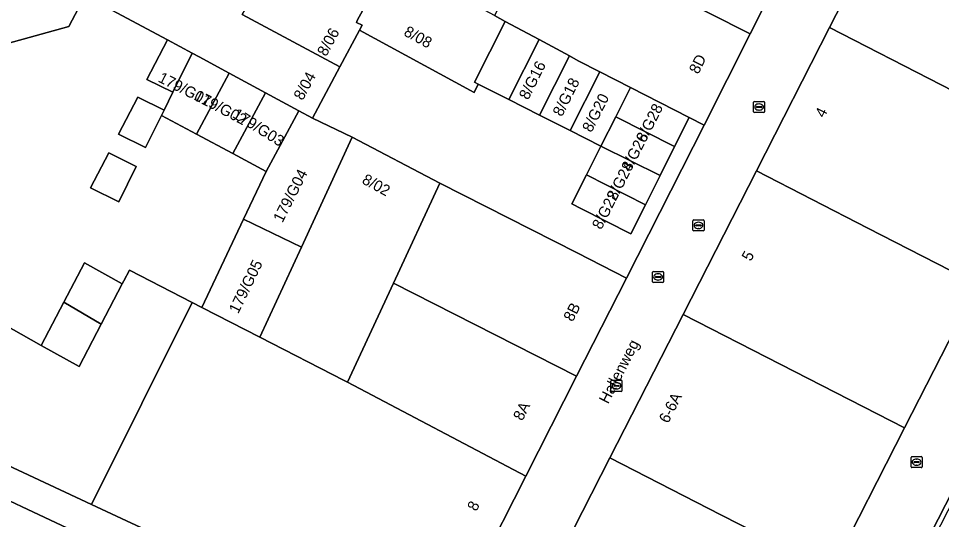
# Model space of a CAD drawing. Extents: x 160349 to 161355, y 381727 to 382854.
# Drawn here: x 160618.4 to 160702.1, y 382292.8 to 382338.1 of the extents above; entities that cross this region are included whole.
import ezdxf

# ---------------------------------------------------------------- set-up
doc = ezdxf.new("R2010")
doc.units = 0
for name, color, linetype in [('IMGEO_Erf', 7, 'Continuous'), ('IMGEO_Groenvoorziening', 7, 'Continuous'), ('IMGEO_Haag', 7, 'Continuous'), ('IMGEO_Kolk', 7, 'Continuous'), ('IMGEO_Openbare_ruimte_label', 7, 'Continuous'), ('IMGEO_Pand', 7, 'Continuous'), ('IMGEO_Pand_nummerreeks', 7, 'Continuous'), ('IMGEO_Rijbaan_lokaal_open', 7, 'Continuous'), ('IMGEO_Rioolput', 7, 'Continuous'), ('IMGEO_Voetpad_open', 7, 'Continuous')]:
    doc.layers.add(name, color=color, linetype=linetype)

msp = doc.modelspace()

# ---------------------------------------------------------------- linework, layer by layer
at = {"layer": 'IMGEO_Erf'}
for points in [[(160624.446, 382340.168), (160622.993, 382337.41), (160617.444, 382335.864)], [(160611.801, 382313.396), (160620.494, 382308.533), (160622.539, 382312.446), (160624.403, 382316.014), (160627.821, 382314.102), (160627.968, 382314.382), (160628.474, 382315.335), (160634.167, 382312.414), (160635.029, 382311.972), (160638.823, 382319.943), (160640.877, 382324.259), (160637.837, 382325.891), (160634.552, 382327.655), (160631.385, 382329.356), (160629.945, 382326.435), (160627.486, 382327.647), (160629.227, 382330.998), (160631.614, 382329.821), (160632.419, 382331.454), (160630.067, 382332.613), (160631.925, 382336.191), (160626.887, 382338.877)]]:
    msp.add_lwpolyline(points, dxfattribs=at)
for points in [[(160626.609, 382325.957), (160629.104, 382324.728), (160627.523, 382321.521), (160624.96, 382322.784)], [(160602.684, 382304.568), (160601.691, 382305.031), (160601.354, 382305.194), (160600.114, 382302.653), (160636.742, 382285.453), (160635.529, 382282.942), (160637.325, 382282.078), (160632.67, 382272.4), (160632.865, 382272.306), (160628.955, 382264.141), (160629.092, 382264.073), (160629.265, 382264.444), (160632.219, 382270.779), (160635.163, 382277.094), (160636.369, 382279.681), (160639.886, 382287.223), (160625.056, 382294.138)]]:
    msp.add_lwpolyline(points, close=True, dxfattribs=at)
at = {"layer": 'IMGEO_Groenvoorziening'}
msp.add_lwpolyline([(160729.098, 382345.248), (160729.719, 382346.462), (160732.663, 382352.257), (160735.595, 382357.997), (160735.246, 382358.167), (160687.321, 382264.602), (160687.672, 382264.425), (160688.461, 382265.787)], close=True, dxfattribs=at)
at = {"layer": 'IMGEO_Haag'}
msp.add_lwpolyline([(160729.719, 382346.462), (160732.663, 382352.257), (160735.595, 382357.997), (160735.246, 382358.167), (160687.321, 382264.602), (160687.672, 382264.425), (160688.461, 382265.787), (160729.098, 382345.248)], close=True, dxfattribs=at)
at = {"layer": 'IMGEO_Kolk'}
for p, q in [((160685.043, 382329.685), (160685.043, 382330.537)), ((160685.118, 382330.611), (160685.97, 382330.611)), ((160685.531, 382330.391), (160685.556, 382330.391)), ((160686.044, 382330.537), (160686.044, 382329.685)), ((160685.97, 382329.611), (160685.118, 382329.611)), ((160685.302, 382330.105), (160685.302, 382330.117)), ((160685.74, 382330.068), (160685.342, 382330.068)), ((160685.345, 382330.154), (160685.743, 382330.154)), ((160685.554, 382329.831), (160685.529, 382329.831)), ((160685.786, 382330.117), (160685.786, 382330.105)), ((160679.547, 382318.968), (160679.547, 382319.82)), ((160679.622, 382319.894), (160680.474, 382319.894)), ((160679.806, 382319.388), (160679.806, 382319.4)), ((160679.849, 382319.437), (160680.247, 382319.437)), ((160680.035, 382319.674), (160680.06, 382319.674)), ((160680.29, 382319.4), (160680.29, 382319.388)), ((160680.548, 382319.82), (160680.548, 382318.968)), ((160680.474, 382318.894), (160679.622, 382318.894)), ((160680.244, 382319.351), (160679.846, 382319.351)), ((160680.058, 382319.114), (160680.033, 382319.114)), ((160672.115, 382304.442), (160672.115, 382305.294)), ((160672.19, 382305.368), (160673.042, 382305.368)), ((160673.116, 382305.294), (160673.116, 382304.442)), ((160673.042, 382304.368), (160672.19, 382304.368)), ((160672.374, 382304.862), (160672.374, 382304.874)), ((160672.812, 382304.825), (160672.414, 382304.825)), ((160672.417, 382304.911), (160672.815, 382304.911)), ((160672.626, 382304.588), (160672.601, 382304.588)), ((160672.603, 382305.148), (160672.628, 382305.148)), ((160672.858, 382304.874), (160672.858, 382304.862)), ((160699.313, 382297.536), (160699.313, 382298.388)), ((160699.388, 382298.462), (160700.24, 382298.462)), ((160699.572, 382297.956), (160699.572, 382297.968)), ((160700.01, 382297.919), (160699.612, 382297.919)), ((160699.615, 382298.005), (160700.013, 382298.005)), ((160699.824, 382297.682), (160699.799, 382297.682)), ((160699.801, 382298.242), (160699.826, 382298.242)), ((160700.056, 382297.968), (160700.056, 382297.956)), ((160700.314, 382298.388), (160700.314, 382297.536)), ((160700.24, 382297.462), (160699.388, 382297.462))]:
    msp.add_line(p, q, dxfattribs=at)
for points in [[(160685.043, 382329.685), (160685.043, 382330.537)], [(160685.118, 382330.611), (160685.97, 382330.611)], [(160686.044, 382330.537), (160686.044, 382329.685)], [(160685.97, 382329.611), (160685.118, 382329.611)], [(160679.547, 382318.968), (160679.547, 382319.82)], [(160679.622, 382319.894), (160680.474, 382319.894)], [(160680.548, 382319.82), (160680.548, 382318.968)], [(160680.474, 382318.894), (160679.622, 382318.894)], [(160672.115, 382304.442), (160672.115, 382305.294)], [(160672.19, 382305.368), (160673.042, 382305.368)], [(160673.116, 382305.294), (160673.116, 382304.442)], [(160673.042, 382304.368), (160672.19, 382304.368)], [(160699.313, 382297.536), (160699.313, 382298.388)], [(160699.388, 382298.462), (160700.24, 382298.462)], [(160700.314, 382298.388), (160700.314, 382297.536)], [(160700.24, 382297.462), (160699.388, 382297.462)]]:
    msp.add_lwpolyline(points, dxfattribs=at)
for centre, radius, start, end in [((160685.12, 382330.535), 0.0765, 91.55205, 178.44795), ((160685.12, 382330.535), 0.0765, 91.55205, 178.44795), ((160685.968, 382330.535), 0.0765, 1.55205, 88.44795), ((160685.968, 382330.535), 0.0765, 1.55205, 88.44795), ((160685.12, 382329.687), 0.0765, 181.55205, 268.44795), ((160685.12, 382329.687), 0.0765, 181.55205, 268.44795), ((160685.342, 382330.114), 0.0403, 85.87752, 175.75265), ((160685.339, 382330.104), 0.0366, 178.93798, 274.71019), ((160685.743, 382330.111), 0.043, 264.86636, 352.45326), ((160685.747, 382330.116), 0.0386, 1.73085, 96.63898), ((160685.968, 382329.687), 0.0765, 271.55205, 358.44795), ((160685.968, 382329.687), 0.0765, 271.55205, 358.44795), ((160679.624, 382319.818), 0.0765, 91.55205, 178.44795), ((160679.624, 382319.818), 0.0765, 91.55205, 178.44795), ((160679.846, 382319.397), 0.0403, 85.87752, 175.75265), ((160679.843, 382319.387), 0.0366, 178.93798, 274.71019), ((160680.247, 382319.394), 0.043, 264.86636, 352.45326), ((160680.251, 382319.399), 0.0386, 1.73085, 96.63898), ((160680.472, 382319.818), 0.0765, 1.55205, 88.44795), ((160680.472, 382319.818), 0.0765, 1.55205, 88.44795), ((160679.624, 382318.97), 0.0765, 181.55205, 268.44795), ((160679.624, 382318.97), 0.0765, 181.55205, 268.44795), ((160680.472, 382318.97), 0.0765, 271.55205, 358.44795), ((160680.472, 382318.97), 0.0765, 271.55205, 358.44795), ((160672.192, 382305.292), 0.0765, 91.55205, 178.44795), ((160672.192, 382305.292), 0.0765, 91.55205, 178.44795), ((160673.04, 382305.292), 0.0765, 1.55205, 88.44795), ((160673.04, 382305.292), 0.0765, 1.55205, 88.44795), ((160672.192, 382304.444), 0.0765, 181.55205, 268.44795), ((160672.192, 382304.444), 0.0765, 181.55205, 268.44795), ((160672.414, 382304.871), 0.0403, 85.87752, 175.75265), ((160672.411, 382304.861), 0.0366, 178.93798, 274.71019), ((160672.815, 382304.868), 0.043, 264.86636, 352.45326), ((160672.819, 382304.873), 0.0386, 1.73085, 96.63898), ((160673.04, 382304.444), 0.0765, 271.55205, 358.44795), ((160673.04, 382304.444), 0.0765, 271.55205, 358.44795), ((160699.39, 382298.386), 0.0765, 91.55205, 178.44795), ((160699.39, 382298.386), 0.0765, 91.55205, 178.44795), ((160699.612, 382297.965), 0.0403, 85.87752, 175.75265), ((160699.609, 382297.955), 0.0366, 178.93798, 274.71019), ((160700.013, 382297.962), 0.043, 264.86636, 352.45326), ((160700.017, 382297.967), 0.0386, 1.73085, 96.63898), ((160700.238, 382298.386), 0.0765, 1.55205, 88.44795), ((160700.238, 382298.386), 0.0765, 1.55205, 88.44795), ((160699.39, 382297.538), 0.0765, 181.55205, 268.44795), ((160699.39, 382297.538), 0.0765, 181.55205, 268.44795), ((160700.238, 382297.538), 0.0765, 271.55205, 358.44795), ((160700.238, 382297.538), 0.0765, 271.55205, 358.44795)]:
    msp.add_arc(centre, radius, start, end, dxfattribs=at)
for centre, major_axis, ratio, start_param, end_param in [((160685.53, 382330.111), (-0.387, 0.002), 0.722429, 4.712389, 7.853982), ((160685.555, 382330.111), (-0.39, 0.002), 0.717154, 1.570796, 4.712389), ((160680.034, 382319.394), (-0.387, 0.002), 0.722429, 4.712389, 7.853982), ((160680.059, 382319.394), (-0.39, 0.002), 0.717154, 1.570796, 4.712389), ((160672.602, 382304.868), (-0.387, 0.002), 0.722429, 4.712389, 7.853982), ((160672.627, 382304.868), (-0.39, 0.002), 0.717154, 1.570796, 4.712389), ((160699.8, 382297.962), (-0.387, 0.002), 0.722429, 4.712389, 7.853982), ((160699.825, 382297.962), (-0.39, 0.002), 0.717154, 1.570796, 4.712389)]:
    msp.add_ellipse(centre, major_axis=major_axis, ratio=ratio, start_param=start_param, end_param=end_param, dxfattribs=at)
at = {"layer": 'IMGEO_Pand'}
for points in [[(160679.8, 382348.288), (160669.274, 382353.635), (160665.61, 382346.387), (160684.72, 382336.736), (160688.36, 382343.941)], [(160718.612, 382340.017), (160708.684, 382345.104), (160698.562, 382350.291), (160691.928, 382337.307), (160702.035, 382332.128), (160711.982, 382327.032)], [(160652.13, 382343.469), (160643.923, 382347.92), (160641.98, 382344.417), (160640.775, 382342.243), (160639.445, 382339.847), (160638.695, 382338.495), (160647.548, 382333.749), (160649.32, 382337.055), (160649.562, 382337.506), (160649.048, 382337.776), (160649.131, 382337.929)], [(160668.358, 382334.733), (160669.152, 382334.306), (160671.12, 382333.298), (160673.89, 382331.879), (160679.214, 382329.151), (160680.548, 382328.477), (160684.72, 382336.736), (160665.61, 382346.387), (160661.567, 382338.389), (160662.544, 382337.863), (160665.617, 382336.209)], [(160620.661, 382342.163), (160618.119, 382343.503), (160617.017, 382342.116), (160612.254, 382345.953), (160609.268, 382341.926), (160617.444, 382335.864), (160622.993, 382337.41), (160624.446, 382340.168)], [(160638.695, 382338.495), (160639.445, 382339.847), (160639.193, 382339.981), (160637.909, 382340.666), (160632.692, 382343.447), (160630.226, 382344.762), (160630.093, 382344.853), (160628.587, 382342.045), (160626.887, 382338.877), (160631.925, 382336.191), (160634.165, 382334.996), (160634.811, 382334.652), (160637.521, 382333.184), (160640.799, 382331.407), (160643.833, 382329.764), (160645.056, 382329.101), (160647.548, 382333.749)], [(160662.544, 382337.863), (160661.567, 382338.389), (160652.13, 382343.469), (160649.131, 382337.929), (160649.048, 382337.776), (160649.562, 382337.506), (160649.32, 382337.055), (160659.387, 382331.611), (160659.717, 382331.433), (160660.095, 382332.182), (160659.761, 382332.351)], [(160665.617, 382336.209), (160662.544, 382337.863), (160659.761, 382332.351), (160660.095, 382332.182), (160662.873, 382330.778)], [(160705.351, 382314.047), (160711.982, 382327.032), (160702.035, 382332.128), (160691.928, 382337.307), (160685.295, 382324.324), (160695.385, 382319.153)], [(160634.165, 382334.996), (160631.925, 382336.191), (160630.067, 382332.613), (160632.419, 382331.454)], [(160665.651, 382329.375), (160668.358, 382334.733), (160665.617, 382336.209), (160662.873, 382330.778)], [(160637.521, 382333.184), (160634.811, 382334.652), (160634.165, 382334.996), (160632.419, 382331.454), (160631.614, 382329.821), (160631.385, 382329.356), (160634.552, 382327.655)], [(160668.358, 382334.733), (160665.651, 382329.375), (160668.429, 382327.972), (160671.12, 382333.298), (160669.152, 382334.306)], [(160640.799, 382331.407), (160637.521, 382333.184), (160634.552, 382327.655), (160637.837, 382325.891)], [(160671.207, 382326.568), (160672.547, 382329.221), (160673.89, 382331.879), (160671.12, 382333.298), (160668.429, 382327.972)], [(160643.833, 382329.764), (160640.799, 382331.407), (160637.837, 382325.891), (160640.877, 382324.259)], [(160672.547, 382329.221), (160677.887, 382326.524), (160679.214, 382329.151), (160673.89, 382331.879)], [(160631.385, 382329.356), (160631.614, 382329.821), (160629.227, 382330.998), (160627.486, 382327.647), (160629.945, 382326.435)], [(160648.676, 382327.393), (160645.056, 382329.101), (160643.833, 382329.764), (160640.877, 382324.259), (160638.823, 382319.943), (160644.082, 382317.436)], [(160671.207, 382326.568), (160676.56, 382323.897), (160677.887, 382326.524), (160672.547, 382329.221)], [(160648.676, 382327.393), (160644.082, 382317.436), (160640.311, 382309.261), (160647.931, 382305.351), (160648.237, 382305.19), (160652.413, 382314.17), (160656.622, 382323.22)], [(160671.207, 382326.568), (160669.893, 382323.967), (160675.232, 382321.269), (160676.56, 382323.897)], [(160629.104, 382324.728), (160626.609, 382325.957), (160624.96, 382322.784), (160627.523, 382321.521)], [(160669.893, 382323.967), (160668.566, 382321.34), (160669.443, 382320.897), (160673.905, 382318.642), (160675.232, 382321.269)], [(160705.351, 382314.047), (160695.385, 382319.153), (160685.295, 382324.324), (160678.661, 382311.34), (160688.736, 382306.178), (160698.72, 382301.061)], [(160668.997, 382305.738), (160673.518, 382314.63), (160669.061, 382316.896), (160656.622, 382323.22), (160652.413, 382314.17)], [(160635.029, 382311.972), (160640.311, 382309.261), (160644.082, 382317.436), (160638.823, 382319.943)], [(160611.801, 382313.396), (160609.578, 382314.64), (160605.99, 382309.094), (160605.844, 382309.166), (160602.684, 382304.568), (160625.056, 382294.138), (160634.167, 382312.414), (160628.474, 382315.335), (160627.968, 382314.382), (160627.821, 382314.102), (160625.917, 382310.457), (160623.912, 382306.621), (160620.494, 382308.533)], [(160627.821, 382314.102), (160624.403, 382316.014), (160622.539, 382312.446), (160625.917, 382310.457)], [(160664.391, 382296.677), (160668.997, 382305.738), (160652.413, 382314.17), (160648.237, 382305.19)], [(160625.917, 382310.457), (160622.539, 382312.446), (160620.494, 382308.533), (160623.912, 382306.621)], [(160648.237, 382305.19), (160647.931, 382305.351), (160640.311, 382309.261), (160635.029, 382311.972), (160634.167, 382312.414), (160625.056, 382294.138), (160639.886, 382287.223), (160655.407, 382279.006), (160660.19, 382288.413), (160664.391, 382296.677)], [(160678.661, 382311.34), (160672.027, 382298.356), (160682.086, 382293.202), (160692.089, 382288.076), (160698.72, 382301.061), (160688.736, 382306.178)], [(160685.459, 382275.091), (160692.089, 382288.076), (160682.086, 382293.202), (160672.027, 382298.356), (160665.393, 382285.374), (160675.437, 382280.227)]]:
    msp.add_lwpolyline(points, close=True, dxfattribs=at)
msp.add_lwpolyline([(160636.742, 382285.453), (160600.114, 382302.653)], dxfattribs=at)
at = {"layer": 'IMGEO_Rijbaan_lokaal_open'}
for points in [[(160706.936, 382366.68), (160701.539, 382369.381), (160692.321, 382351.324), (160688.36, 382343.941), (160684.72, 382336.736), (160680.548, 382328.477), (160673.518, 382314.63), (160668.997, 382305.738), (160664.391, 382296.677), (160660.19, 382288.413), (160655.407, 382279.006), (160651.77, 382271.852), (160650.445, 382269.326), (160649.013, 382266.499), (160647.558, 382263.627), (160643.057, 382254.744), (160640.653, 382250), (160637.372, 382243.524), (160636.978, 382243.724), (160630.77, 382231.589)], [(160685.295, 382324.324), (160691.928, 382337.307), (160698.562, 382350.291), (160705.196, 382363.274)], [(160624.54, 382174.828), (160649.821, 382247), (160650.851, 382250), (160656.765, 382267.218), (160658.261, 382266.458), (160660.439, 382271.044), (160660.552, 382271.281), (160658.906, 382272.136), (160658.687, 382272.249), (160665.393, 382285.374), (160672.027, 382298.356), (160678.661, 382311.34), (160685.295, 382324.324)]]:
    msp.add_lwpolyline(points, dxfattribs=at)
msp.add_lwpolyline([(160668.429, 382327.972), (160665.651, 382329.375), (160662.873, 382330.778), (160660.095, 382332.182), (160659.717, 382331.433), (160659.387, 382331.611), (160649.32, 382337.055), (160647.548, 382333.749), (160645.056, 382329.101), (160648.676, 382327.393), (160656.622, 382323.22), (160669.061, 382316.896), (160673.518, 382314.63), (160680.548, 382328.477), (160679.214, 382329.151), (160677.887, 382326.524), (160676.56, 382323.897), (160675.232, 382321.269), (160673.905, 382318.642), (160669.443, 382320.897), (160668.566, 382321.34), (160669.893, 382323.967), (160671.207, 382326.568)], close=True, dxfattribs=at)
at = {"layer": 'IMGEO_Rioolput'}
for p, q in [((160675.96, 382315.224), (160676.812, 382315.224)), ((160675.885, 382314.298), (160675.885, 382315.15)), ((160676.144, 382314.718), (160676.144, 382314.73)), ((160676.582, 382314.681), (160676.184, 382314.681)), ((160676.187, 382314.767), (160676.585, 382314.767)), ((160676.396, 382314.444), (160676.371, 382314.444)), ((160676.373, 382315.004), (160676.398, 382315.004)), ((160676.628, 382314.73), (160676.628, 382314.718)), ((160676.886, 382315.15), (160676.886, 382314.298)), ((160676.812, 382314.224), (160675.96, 382314.224))]:
    msp.add_line(p, q, dxfattribs=at)
for points in [[(160675.96, 382315.224), (160676.812, 382315.224)], [(160675.885, 382314.298), (160675.885, 382315.15)], [(160676.886, 382315.15), (160676.886, 382314.298)], [(160676.812, 382314.224), (160675.96, 382314.224)]]:
    msp.add_lwpolyline(points, dxfattribs=at)
for centre, radius, start, end in [((160675.962, 382315.148), 0.0765, 91.55205, 178.44795), ((160675.962, 382315.148), 0.0765, 91.55205, 178.44795), ((160676.81, 382315.148), 0.0765, 1.55205, 88.44795), ((160676.81, 382315.148), 0.0765, 1.55205, 88.44795), ((160676.184, 382314.727), 0.0403, 85.87752, 175.75265), ((160676.181, 382314.717), 0.0366, 178.93798, 274.71019), ((160676.585, 382314.724), 0.043, 264.86636, 352.45326), ((160676.589, 382314.729), 0.0386, 1.73085, 96.63898), ((160675.962, 382314.3), 0.0765, 181.55205, 268.44795), ((160675.962, 382314.3), 0.0765, 181.55205, 268.44795), ((160676.81, 382314.3), 0.0765, 271.55205, 358.44795), ((160676.81, 382314.3), 0.0765, 271.55205, 358.44795)]:
    msp.add_arc(centre, radius, start, end, dxfattribs=at)
for centre, major_axis, ratio, start_param, end_param in [((160676.372, 382314.724), (-0.387, 0.002), 0.722429, 4.712389, 7.853982), ((160676.397, 382314.724), (-0.39, 0.002), 0.717154, 1.570796, 4.712389)]:
    msp.add_ellipse(centre, major_axis=major_axis, ratio=ratio, start_param=start_param, end_param=end_param, dxfattribs=at)
at = {"layer": 'IMGEO_Voetpad_open'}
for points in [[(160702.211, 382258.763), (160699.952, 382259.918), (160692.508, 382263.72), (160689.96, 382265.021), (160688.461, 382265.787), (160687.672, 382264.425), (160687.321, 382264.602), (160735.246, 382358.167)], [(160705.351, 382314.047), (160698.72, 382301.061), (160692.089, 382288.076)]]:
    msp.add_lwpolyline(points, dxfattribs=at)

# ---------------------------------------------------------------- texts
at = {"layer": 'IMGEO_Openbare_ruimte_label'}
msp.add_text('Hallenweg', height=1, rotation=62.92225, dxfattribs=at).set_placement((160671.861, 382303.168))
at = {"layer": 'IMGEO_Pand_nummerreeks'}
for s, rotation, p in [('8/06', 61.61015, (160646.308, 382334.625)), ('8/08', 331.39795, (160653.262, 382336.636)), ('8D', 63.19831, (160680.023, 382333.024)), ('8/G16', 63.1962, (160664.612, 382330.691)), ('179/G01', 333.11109, (160631.004, 382332.44)), ('8/04', 61.60442, (160644.174, 382330.644)), ('8/G18', 63.1962, (160667.671, 382329.173)), ('179/G02', 332.17717, (160634.239, 382330.831)), ('8/G20', 63.19621, (160670.342, 382327.744)), ('8/G28', 63.19773, (160675.221, 382326.836)), ('179/G03', 327.90863, (160637.753, 382329.213)), ('4', 62.91999, (160691.436, 382329.066)), ('8/G26', 63.19773, (160673.892, 382324.205)), ('179/G04', 63.08265, (160642.342, 382319.573)), ('8/G24', 63.19773, (160672.565, 382321.578)), ('8/02', 331.31875, (160649.471, 382323.245)), ('8/G22', 63.19773, (160671.235, 382318.945)), ('5', 62.91828, (160684.797, 382316.082)), ('179/G05', 64.10899, (160638.342, 382311.339)), ('8B', 63.04964, (160668.646, 382310.609)), ('6-6A', 62.91828, (160677.294, 382301.408)), ('8A', 63.05429, (160664.083, 382301.632)), ('8', 63.05401, (160659.921, 382293.444))]:
    msp.add_text(s, height=1, rotation=rotation, dxfattribs=at).set_placement(p)

doc.saveas('drawing.dxf')
